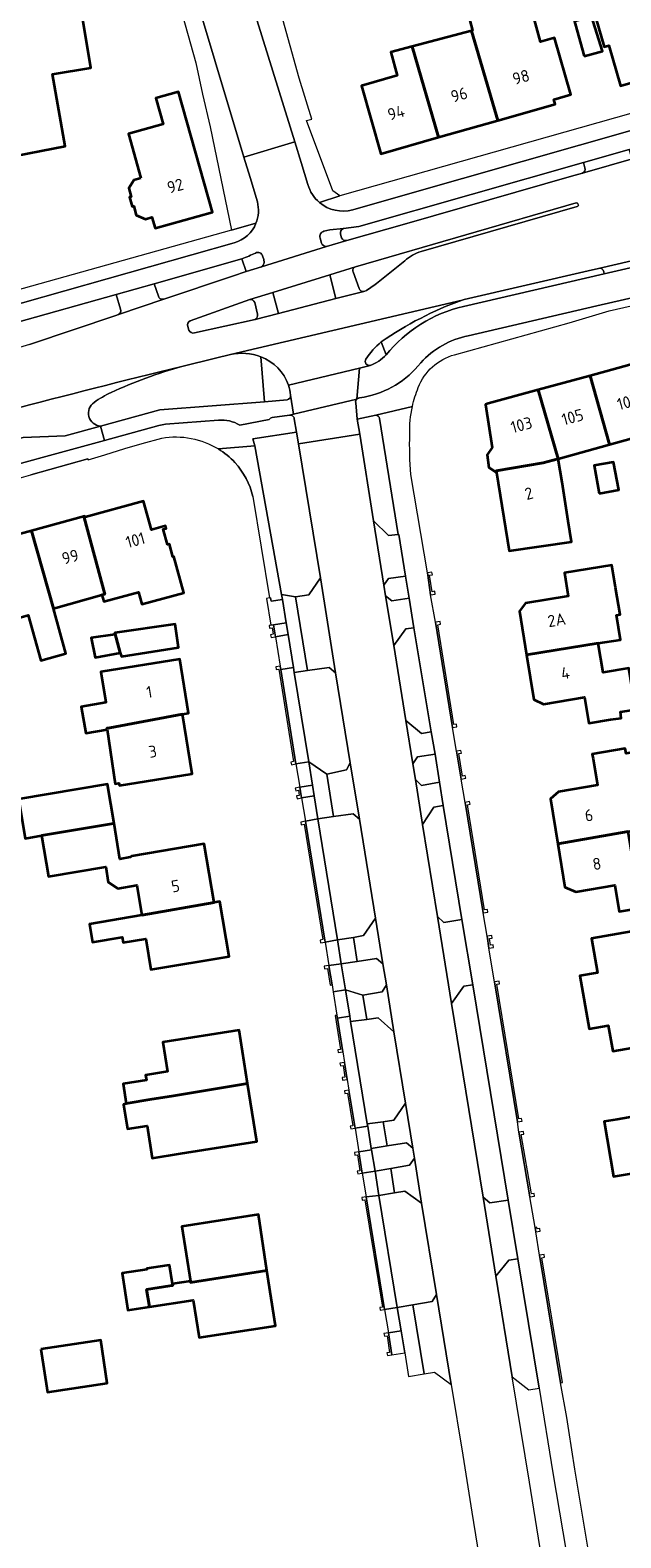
# Model space of a CAD drawing. Extents: x 150256 to 156914, y 461459 to 469481.
# Tile 375 of 656: x 156113 to 156180, y 463137 to 463308. Entities that reach past the tile are written whole.
import ezdxf
from ezdxf.enums import TextEntityAlignment as Align

# ---------------------------------------------------------------- set-up
doc = ezdxf.new("R2010")
doc.units = 0
doc.header["$LTSCALE"] = 0.75
for name, color, linetype, lineweight in [('B-RO-IE-TERREINAFSCHEIDING_KUNSTMATIG_MUUR-G', 251, 'IE-TERREINAFSCHEIDING-KUNSTMATIG-DICHT', 18), ('B-RO-IE-TERREINAFSCHEIDING_KUNSTMATIG_MUUR-GV', 251, 'CONTINUOUS', 18), ('B-RO-OG-BEBOUWING-GV', 6, 'CONTINUOUS', 35), ('B-RO-OG-BEBOUWING-T18', 1, 'CONTINUOUS', 18), ('B-RO-OG-TERREIN_CULTUURSCHEIDING-GV', 251, 'CONTINUOUS', 18), ('B-RO-VH-VERHARDING_ASFALT-GV', 251, 'CONTINUOUS', 18), ('B-RO-VH-VERHARDING_BETONSTRAATSTEEN-GV', 251, 'CONTINUOUS', 18), ('B-RO-VH-VERHARDING_STRAATBAKSTEEN-GV', 251, 'CONTINUOUS', 18), ('B-RO-VH-VERHARDING_TEGEL-GV', 251, 'CONTINUOUS', 18)]:
    doc.layers.add(name, color=color, linetype=linetype, lineweight=lineweight)
doc.styles.add('NLCS-ISO-M200-T18', font='NLCS-ISO.ttf', dxfattribs={"height": 360})
doc.linetypes.add('IE-TERREINAFSCHEIDING-KUNSTMATIG-DICHT', pattern='A,8,-1,[82,NLCS.SHX,S=0.75,R=90,X=0,Y=0],-1', length=10)

msp = doc.modelspace()

# ---------------------------------------------------------------- linework, layer by layer
at = {"layer": 'B-RO-IE-TERREINAFSCHEIDING_KUNSTMATIG_MUUR-G'}
for points in [[(156125.371, 463261.015), (156127.621, 463261.632)], [(156121.137, 463259.733), (156123.428, 463260.469)], [(156119.243, 463259.182), (156119.207, 463259.294), (156112.759, 463257.463)], [(156137.94, 463254.997), (156139.803, 463243.513)], [(156139.803, 463243.513), (156139.494, 463243.457)]]:
    msp.add_lwpolyline(points, dxfattribs=at)
for points in [[(156127.621, 463261.632, -0.1839812), (156134.018, 463260.407)], [(156135.894, 463258.871, 0.06686), (156134.018, 463260.407)], [(156137.94, 463254.997, 0.1233388), (156135.894, 463258.871)]]:
    msp.add_lwpolyline(points, format="xyb", dxfattribs=at)
at = {"layer": 'B-RO-IE-TERREINAFSCHEIDING_KUNSTMATIG_MUUR-GV'}
for points in [[(156158.099, 463243.879), (156158.614, 463243.955), (156158.568, 463244.262), (156158.262, 463244.216), (156157.984, 463246.083), (156158.291, 463246.129), (156158.246, 463246.436), (156157.731, 463246.359)], [(156160.573, 463228.81), (156161.087, 463228.893), (156161.037, 463229.199), (156160.731, 463229.15), (156158.907, 463240.48), (156159.213, 463240.53), (156159.164, 463240.836), (156158.65, 463240.753)], [(156140.12, 463240.129), (156140.244, 463239.389), (156139.939, 463239.338), (156139.99, 463239.032), (156140.503, 463239.118), (156140.275, 463240.469), (156139.962, 463240.416), (156139.763, 463240.383), (156139.814, 463240.077)], [(156142.815, 463224.685), (156141.1, 463235.381), (156141.037, 463235.776), (156140.523, 463235.694), (156140.572, 463235.388), (156140.878, 463235.437), (156142.559, 463224.958), (156142.253, 463224.909), (156142.302, 463224.603)], [(156161.57, 463222.976), (156162.082, 463223.065), (156162.028, 463223.37), (156161.723, 463223.317), (156161.278, 463225.863), (156161.583, 463225.916), (156161.53, 463226.222), (156161.018, 463226.132)], [(156143.455, 463220.835), (156143.254, 463222.041), (156142.741, 463221.956), (156142.792, 463221.65), (156143.098, 463221.701), (156143.197, 463221.106), (156142.891, 463221.055), (156142.942, 463220.749)], [(156164.067, 463207.791), (156164.58, 463207.876), (156164.53, 463208.182), (156164.224, 463208.131), (156162.26, 463220.059), (156162.566, 463220.109), (156162.515, 463220.415), (156162.002, 463220.33)], [(156143.736, 463217.844), (156145.866, 463204.77), (156145.56, 463204.721), (156145.61, 463204.415), (156146.123, 463204.498), (156143.894, 463218.184), (156143.38, 463218.1), (156143.43, 463217.794)], [(156164.769, 463204.883), (156165.076, 463204.928), (156165.03, 463205.235), (156164.516, 463205.159), (156164.715, 463203.813), (156165.229, 463203.889), (156165.184, 463204.196), (156164.877, 463204.151)], [(156146.381, 463201.502), (156146.708, 463199.615), (156146.915, 463199.651), (156146.535, 463201.844), (156146.023, 463201.755), (156146.076, 463201.449)], [(156165.341, 463199.975), (156167.954, 463184.104), (156168.467, 463184.189), (156168.417, 463184.495), (156168.111, 463184.444), (156165.598, 463199.704), (156165.904, 463199.754), (156165.854, 463200.06)], [(156148.131, 463192.049), (156147.516, 463195.854), (156147.46, 463196.199), (156147.253, 463196.166), (156147.874, 463192.321), (156147.568, 463192.272), (156147.617, 463191.966)], [(156148.625, 463188.899), (156148.325, 463190.844), (156147.811, 463190.765), (156147.858, 463190.459), (156148.165, 463190.506), (156148.37, 463189.174), (156148.064, 463189.127), (156148.111, 463188.82)], [(156148.669, 463187.356), (156149.285, 463183.655), (156148.979, 463183.604), (156149.03, 463183.298), (156149.543, 463183.383), (156148.826, 463187.696), (156148.313, 463187.611), (156148.363, 463187.305)], [(156168.119, 463182.937), (156169.368, 463175.607), (156169.88, 463175.695), (156169.828, 463176), (156169.523, 463175.948), (156168.378, 463182.666), (156168.683, 463182.718), (156168.631, 463183.024)], [(156150.335, 463178.272), (156149.96, 463180.696), (156149.446, 463180.616), (156149.493, 463180.31), (156149.8, 463180.357), (156150.08, 463178.546), (156149.774, 463178.499), (156149.821, 463178.193)], [(156152.881, 463162.83), (156150.789, 463175.606), (156150.276, 463175.522), (156150.326, 463175.216), (156150.632, 463175.267), (156152.624, 463163.102), (156152.318, 463163.052), (156152.368, 463162.746)], [(156169.944, 463172.118), (156170.013, 463171.631), (156170.517, 463171.704), (156170.472, 463172.01), (156170.174, 463171.967), (156170.148, 463172.147)], [(156170.454, 463168.974), (156172.839, 463154.51), (156173.047, 463154.544), (156170.711, 463168.703), (156171.017, 463168.753), (156170.967, 463169.059)], [(156153.155, 463159.837), (156153.446, 463157.954), (156153.14, 463157.907), (156153.187, 463157.6), (156153.701, 463157.68), (156153.316, 463160.176), (156152.802, 463160.096), (156152.849, 463159.79)]]:
    msp.add_lwpolyline(points, close=True, dxfattribs=at)
at = {"layer": 'B-RO-OG-BEBOUWING-GV'}
for points in [[(156183.573, 463311.152), (156179.473, 463309.982), (156178.21, 463314.697), (156178.994, 463314.913), (156176.995, 463322.021), (156174.022, 463321.13), (156177.252, 463309.348), (156176.854, 463309.234), (156177.778, 463305.999), (156178.321, 463306.154), (156179.624, 463301.591), (156182.393, 463302.382), (156182.615, 463301.607), (156185.986, 463302.57)], [(156117.761, 463314.539), (156113.302, 463313.891), (156112.438, 463319.378), (156104.897, 463316.892), (156105.983, 463310.893), (156107.651, 463301.676), (156108.11, 463301.757), (156109.649, 463293.378), (156116.65, 463294.728), (156115.219, 463302.918), (156119.57, 463303.633), (156117.789, 463314.371)], [(156165.712, 463297.664), (156172.211, 463299.519), (156172.06, 463300.048), (156173.985, 463300.597), (156172.146, 463307.04), (156170.545, 463306.583), (156169.529, 463310.323), (156166.15, 463309.35), (156164.908, 463313.594), (156161.556, 463312.675), (156162.852, 463307.864), (156162.729, 463307.831)], [(156175.527, 463304.925), (156177.581, 463305.52), (156176.338, 463309.493), (156174.409, 463308.889), (156174.5, 463308.601)], [(156162.729, 463307.831), (156156, 463306.027), (156159, 463295.748), (156165.712, 463297.664)], [(156159, 463295.748), (156156, 463306.027), (156153.582, 463305.379), (156154.291, 463302.74), (156150.258, 463301.589), (156152.458, 463293.881)], [(156125.236, 463291.117), (156124.429, 463290.89), (156123.87, 463289.963), (156124.139, 463289.009), (156123.93, 463288.95), (156124.227, 463287.896), (156124.415, 463287.949), (156124.707, 463286.91), (156125.741, 463286.465), (156126.487, 463286.675), (156126.835, 463285.439), (156133.345, 463287.272), (156129.505, 463300.911), (156126.934, 463300.187), (156127.763, 463297.244), (156123.824, 463296.135)], [(156176.178, 463268.712), (156178.374, 463260.905), (156184.647, 463262.638), (156182.47, 463270.436)], [(156178.374, 463260.905), (156176.178, 463268.712), (156170.308, 463267.104), (156172.557, 463259.297)], [(156172.557, 463259.297), (156170.308, 463267.104), (156164.635, 463265.55), (156164.302, 463265.459), (156165.095, 463260.585), (156164.516, 463259.736), (156164.705, 463258.299), (156165.561, 463257.72), (156165.525, 463257.943), (156170.844, 463258.824)], [(156172.557, 463259.297), (156170.844, 463258.824), (156165.525, 463257.943), (156165.561, 463257.72), (156167.007, 463248.836), (156174.071, 463249.869), (156173.694, 463252.236), (156173.015, 463256.65)], [(156177.224, 463255.351), (156179.441, 463255.756), (156178.847, 463258.918), (156176.63, 463258.513)], [(156120.817, 463243.847), (156121.02, 463243.101), (156124.96, 463244.174), (156125.337, 463242.801), (156130.1, 463244.108), (156128.978, 463248.197), (156128.863, 463248.166), (156128.464, 463249.623), (156128.243, 463249.563), (156127.765, 463251.309), (156128.103, 463251.402), (156128.024, 463251.692), (156126.424, 463251.253), (156125.541, 463254.474), (156118.896, 463252.652), (156118.805, 463252.627), (156121.123, 463243.931)], [(156112.836, 463251.126), (156115.316, 463242.331), (156120.817, 463243.847), (156121.123, 463243.931), (156118.805, 463252.627), (156118.896, 463252.652), (156118.864, 463252.768)], [(156112.836, 463251.126), (156106.829, 463249.489), (156109.236, 463240.656), (156112.46, 463241.544), (156113.872, 463236.422), (156116.728, 463237.209), (156115.316, 463242.331)], [(156168.984, 463237.066), (156177.113, 463238.382), (156179.617, 463238.774), (156179.18, 463241.573), (156179.581, 463241.636), (156179.068, 463244.695), (156178.641, 463247.244), (156173.265, 463246.343), (156173.706, 463243.715), (156168.865, 463242.903), (156168.173, 463242.015)], [(156122.894, 463237.287), (156122.285, 463239.571), (156122.266, 463239.568), (156122.283, 463239.377), (156119.608, 463238.999), (156120.039, 463236.742)], [(156122.285, 463239.571), (156122.894, 463237.287), (156123.014, 463236.878), (156129.492, 463237.903), (156129.137, 463240.556)], [(156177.113, 463238.382), (156168.984, 463237.066), (156169.816, 463231.995), (156170.914, 463231.479), (156175.555, 463232.257), (156176.05, 463229.304), (156178.515, 463229.717), (156179.723, 463229.887), (156179.637, 463230.611), (156181.367, 463230.875), (156180.975, 463233.219), (156180.585, 463235.546), (156177.671, 463235.057)], [(156121.392, 463228.611), (156121.374, 463228.748), (156121.724, 463228.785), (156129.933, 463230.329), (156130.631, 463230.443), (156129.632, 463236.576), (156120.692, 463235.12), (156121.248, 463231.704), (156121.255, 463231.662), (156118.474, 463231.179), (156118.987, 463228.179)], [(156121.392, 463228.611), (156122.318, 463222.434), (156122.746, 463222.506), (156122.79, 463222.239), (156131.032, 463223.581), (156129.933, 463230.329), (156121.724, 463228.785), (156121.374, 463228.748)], [(156172.53, 463215.62), (156180.486, 463217.028), (156183.517, 463217.538), (156182.973, 463220.764), (156182.557, 463223.232), (156182.059, 463226.186), (156180.266, 463225.884), (156180.175, 463226.424), (156176.436, 463225.795), (156176.527, 463225.255), (156177.03, 463222.266), (156172.588, 463221.518), (156171.688, 463220.751)], [(156122.181, 463217.933), (156121.445, 463222.395), (156111.365, 463220.676), (156111.378, 463220.596), (156112.109, 463216.244), (156113.974, 463216.557), (156121.888, 463217.885)], [(156133.528, 463208.97), (156132.41, 463215.615), (156124.211, 463214.236), (156124.086, 463214.138), (156124.018, 463214.127), (156122.849, 463213.881), (156122.181, 463217.933), (156121.888, 463217.885), (156113.974, 463216.557), (156114.754, 463211.915), (156121.243, 463213.005), (156121.531, 463211.293), (156122.603, 463210.58), (156124.765, 463210.943), (156125.34, 463207.523)], [(156172.53, 463215.62), (156173.332, 463210.73), (156174.579, 463210.183), (156178.981, 463210.925), (156179.482, 463207.953), (156181.933, 463208.366), (156181.893, 463208.602), (156184.929, 463209.141), (156184.433, 463211.86), (156184.027, 463214.272), (156181.035, 463213.769), (156180.486, 463217.028)], [(156125.34, 463207.523), (156119.394, 463206.526), (156119.737, 463204.481), (156123.109, 463205.046), (156123.211, 463204.437), (156125.786, 463204.87), (156126.373, 463201.378), (156135.239, 463202.869), (156134.194, 463209.082), (156133.528, 463208.97)], [(156183.963, 463196.046), (156183.307, 463199.771), (156186.249, 463200.29), (156188.034, 463200.604), (156186.949, 463206.766), (156176.332, 463204.896), (156177.015, 463201.016), (156175.016, 463200.664), (156176.074, 463194.656), (156178.251, 463195.039), (156178.767, 463192.104), (156184.184, 463193.059), (156183.667, 463195.994)], [(156123.57, 463186.184), (156126.487, 463186.69), (156128.69, 463187.036), (156137.332, 463188.456), (156136.385, 463194.49), (156127.733, 463193.131), (156128.256, 463189.797), (156125.761, 463189.407), (156125.851, 463188.831), (156123.219, 463188.418)], [(156186.669, 463180.084), (156187.223, 463180.177), (156187.929, 463179.031), (156188.874, 463178.25), (156191.617, 463178.709), (156192.099, 463179.627), (156192.389, 463180.847), (156191.798, 463181.98), (156190.857, 463182.737), (156188.452, 463182.334), (156188.279, 463183.255), (156187.919, 463185.41), (156187.813, 463186.044), (156191.275, 463186.622), (156190.774, 463189.626), (156186.875, 463188.976), (156186.966, 463188.43), (156181.148, 463187.459), (156181.596, 463184.773), (156179.268, 463184.384), (156177.789, 463184.137), (156178.832, 463177.896), (156186.812, 463179.23)], [(156123.57, 463186.184), (156123.577, 463186.14), (156123.249, 463186.079), (156123.708, 463183.295), (156125.931, 463183.643), (156126.502, 463179.997), (156129.716, 463180.501), (156138.368, 463181.859), (156137.332, 463188.456), (156128.69, 463187.036), (156126.487, 463186.69)], [(156139.533, 463167.24), (156138.556, 463173.587), (156129.889, 463172.253), (156130.844, 463166.05), (156130.871, 463165.874)], [(156128.818, 463165.721), (156128.491, 463167.848), (156128.186, 463167.803), (156125.892, 463167.461), (156125.91, 463167.346), (156123.114, 463166.929), (156123.739, 463162.743), (156126.189, 463163.117), (156125.885, 463165.088), (156128.529, 463165.505), (156128.854, 463165.548)], [(156130.844, 463166.05), (156128.818, 463165.721), (156128.854, 463165.548), (156128.529, 463165.505), (156125.885, 463165.088), (156126.189, 463163.117), (156131.178, 463163.878), (156131.829, 463159.652), (156140.496, 463160.986), (156139.533, 463167.24), (156130.871, 463165.874)], [(156113.895, 463158.317), (156114.622, 463153.445), (156121.423, 463154.46), (156120.696, 463159.332)]]:
    msp.add_lwpolyline(points, close=True, dxfattribs=at)
at = {"layer": 'B-RO-OG-TERREIN_CULTUURSCHEIDING-GV'}
for points in [[(156127.827, 463277.403), (156135.638, 463279.992), (156137.168, 463280.513), (156136.683, 463281.96), (156126.752, 463279.135), (156127.227, 463277.716)], [(156122.926, 463276.25), (156122.44, 463277.931), (156111.127, 463274.731)], [(156112.579, 463272.242), (156112.695, 463272.277), (156122.401, 463275.543), (156122.678, 463275.639)], [(156135.39, 463271.105), (156133.69, 463270.694), (156129.865, 463269.767)], [(156139.26, 463265.75), (156138.828, 463270.848)], [(156120.655, 463262.997), (156127.378, 463264.832), (156139.26, 463265.75)], [(156151.865, 463264.226), (156149.78, 463263.78), (156150.051, 463262.081), (156151.612, 463252.266), (156153.32, 463250.578), (156154.398, 463250.69), (156152.313, 463263.875)]]:
    msp.add_lwpolyline(points, dxfattribs=at)
for points in [[(156127.227, 463277.716, 0.4282866), (156127.827, 463277.403)], [(156122.678, 463275.639, 0.3897523), (156122.926, 463276.25)], [(156129.865, 463269.767, 0.0376226), (156121.864, 463266.818)], [(156138.828, 463270.848, 0.1521429), (156135.39, 463271.105)], [(156121.864, 463266.818, 0.0411213), (156119.937, 463265.685)], [(156119.937, 463265.685, 0.7128172), (156120.655, 463262.997)], [(156152.313, 463263.875, 0.4042235), (156151.865, 463264.226)]]:
    msp.add_lwpolyline(points, format="xyb", dxfattribs=at)
for points in [[(156142.899, 463262.304), (156137.911, 463261.56), (156138.152, 463260.764), (156141.196, 463243.894), (156142.761, 463243.628), (156144.28, 463243.85), (156145.598, 463245.776), (156143.126, 463260.99)], [(156152.788, 463244.96), (156152.987, 463243.748), (156153.699, 463243.182), (156155.661, 463243.492), (156155.258, 463245.99), (156153.307, 463245.709)], [(156155.289, 463229.633), (156157.079, 463228.154), (156158.163, 463228.337), (156156.205, 463240.126), (156155.27, 463240.02), (156153.907, 463238.125)], [(156147.315, 463235.015), (156146.595, 463235.622), (156144.117, 463235.275), (156142.633, 463235.067), (156144.268, 463224.921), (156146.304, 463223.528), (156148.547, 463224.023), (156148.988, 463224.828)], [(156156.084, 463224.698), (156156.373, 463222.938), (156157.072, 463222.26), (156159.099, 463222.622), (156158.594, 463225.793), (156156.621, 463225.505)], [(156149.338, 463205.027), (156150.484, 463205.253), (156151.85, 463207.183), (156150.021, 463218.424), (156149.308, 463219.037), (156147.084, 463218.712), (156145.31, 463218.452), (156147.527, 463204.726)], [(156159.523, 463219.96), (156158.473, 463219.803), (156157.177, 463217.817), (156158.871, 463207.394), (156159.581, 463206.728), (156161.652, 463207.041)], [(156149.776, 463202.305), (156147.961, 463202.039), (156148.438, 463199.087), (156150.394, 463198.471), (156152.603, 463198.844), (156153.084, 463199.629), (156152.692, 463202.011), (156151.968, 463202.626)], [(156164.043, 463175.56), (156164.807, 463174.914), (156166.89, 463175.221), (156162.872, 463199.641), (156161.858, 463199.502), (156160.479, 463197.541)], [(156149.019, 463195.488), (156150.913, 463183.871), (156152.718, 463184.116), (156153.939, 463184.281), (156155.253, 463186.217), (156153.931, 463194.317), (156152.13, 463195.895), (156150.856, 463195.728)], [(156153.577, 463178.809), (156155.718, 463179.185), (156156.268, 463179.994), (156156.073, 463181.128), (156155.347, 463181.713), (156153.153, 463181.368), (156151.367, 463181.087), (156151.393, 463180.928), (156151.79, 463178.495)], [(156157.076, 463174.899), (156155.172, 463176.258), (156154.012, 463176.061), (156152.236, 463175.76), (156154.314, 463163.042), (156156.079, 463163.355), (156158.274, 463163.745), (156158.766, 463164.541)], [(156167.346, 463155.205), (156169.232, 463153.73), (156170.408, 463153.924), (156167.974, 463168.577), (156166.976, 463168.429), (156165.48, 463166.607)]]:
    msp.add_lwpolyline(points, close=True, dxfattribs=at)
at = {"layer": 'B-RO-VH-VERHARDING_ASFALT-GV'}
for points in [[(156136.329, 463316.984), (156130.409, 463315.208), (156136.922, 463293.499), (156142.707, 463295.236)], [(156142.707, 463295.236), (156138.431, 463308.953), (156136.459, 463315.896)], [(156129.865, 463269.767), (156133.69, 463270.694), (156135.39, 463271.105), (156161.664, 463277.282), (156161.892, 463277.335), (156175.959, 463280.595), (156177.128, 463280.883), (156188.351, 463283.46), (156192.976, 463284.533), (156197.992, 463285.679), (156199.303, 463285.98), (156214.862, 463289.32), (156237.653, 463294.309), (156244.445, 463295.791), (156242.396, 463304.47), (156218.55, 463299.471)], [(156181.391, 463293.419), (156175.326, 463291.685), (156174.093, 463291.331), (156155.389, 463285.98), (156148.575, 463284.026), (156146.269, 463283.375), (156138.898, 463281.045), (156137.168, 463280.513), (156135.638, 463279.992), (156127.827, 463277.403), (156122.678, 463275.639), (156122.401, 463275.543), (156112.695, 463272.277), (156112.579, 463272.242), (156108.264, 463270.978), (156087.822, 463265.283), (156083.938, 463264.204), (156063.191, 463258.218), (156055.46, 463255.951), (156043.616, 463252.451), (156035.934, 463250.216), (156018.564, 463245.139), (156018.522, 463245.325), (156017.194, 463244.926)], [(156175.606, 463292.283), (156175.438, 463292.886), (156149.959, 463285.618), (156148.198, 463285.388)], [(156148.575, 463284.026), (156155.389, 463285.98), (156174.093, 463291.331), (156175.326, 463291.685)], [(156130.815, 463274.923), (156137.579, 463277.359), (156140.184, 463278.154), (156146.661, 463280.165), (156149.576, 463281.074), (156174.619, 463288.296)], [(156174.619, 463288.296), (156149.576, 463281.074)], [(156157.01, 463282.796), (156174.728, 463287.883)], [(156174.728, 463287.883), (156157.01, 463282.796)], [(156147.876, 463284.767), (156148.004, 463284.363)], [(156149.306, 463280.478), (156149.979, 463278.597)], [(156151.952, 463279.158), (156155.181, 463281.724)], [(156155.181, 463281.724), (156151.952, 463279.158)], [(156177.128, 463280.883), (156175.959, 463280.595), (156161.892, 463277.335), (156161.664, 463277.282)], [(156161.824, 463276.562), (156177.764, 463280.26), (156177.744, 463280.492)], [(156137.579, 463277.359), (156130.815, 463274.923)], [(156150.637, 463278.289), (156150.512, 463278.257), (156147.356, 463277.447), (156140.837, 463275.774), (156138.208, 463275.097), (156131.324, 463273.555)], [(156138.454, 463275.686), (156138.149, 463277.017)], [(156150.512, 463278.257), (156150.637, 463278.289)], [(156131.324, 463273.555), (156138.208, 463275.097)], [(156130.561, 463274.299), (156130.688, 463273.889)], [(156130.688, 463273.889), (156130.561, 463274.299)], [(156152.504, 463272.552), (156153.047, 463271.065)], [(156171.655, 463128.662), (156169.295, 463143.245), (156167.346, 463155.205), (156165.48, 463166.607), (156164.043, 463175.56), (156160.479, 463197.541), (156158.871, 463207.394), (156157.177, 463217.817), (156156.373, 463222.938), (156156.084, 463224.698), (156155.289, 463229.633), (156153.907, 463238.125), (156152.987, 463243.748), (156152.788, 463244.96), (156151.612, 463252.266), (156150.051, 463262.081), (156143.126, 463260.99), (156145.598, 463245.776), (156147.315, 463235.015), (156148.988, 463224.828), (156150.021, 463218.424), (156151.85, 463207.183), (156152.692, 463202.011), (156153.084, 463199.629), (156153.931, 463194.317), (156155.253, 463186.217), (156156.073, 463181.128), (156156.268, 463179.994), (156157.076, 463174.899), (156158.766, 463164.541), (156160.418, 463154.319), (156161.742, 463146.303), (156162.76, 463139.852), (156164.413, 463129.796)]]:
    msp.add_lwpolyline(points, dxfattribs=at)
for points in [[(156175.326, 463291.685, 0.405125), (156175.606, 463292.283)], [(156174.728, 463287.883, 0.8307926), (156174.619, 463288.296)], [(156174.619, 463288.296, -0.8307926), (156174.728, 463287.883)], [(156148.198, 463285.388, 0.3932316), (156147.876, 463284.767)], [(156148.004, 463284.363, 0.3631586), (156148.575, 463284.026)], [(156155.181, 463281.724, -0.126612), (156157.01, 463282.796)], [(156157.01, 463282.796, 0.126612), (156155.181, 463281.724)], [(156149.576, 463281.074, 0.432332), (156149.306, 463280.478)], [(156177.744, 463280.492, 0.4102816), (156177.128, 463280.883)], [(156149.979, 463278.597, 0.3580052), (156150.512, 463278.257)], [(156150.637, 463278.289, 0.0367793), (156151.952, 463279.158)], [(156151.952, 463279.158, -0.0367793), (156150.637, 463278.289)], [(156138.149, 463277.017, 0.3400414), (156137.579, 463277.359)], [(156161.664, 463277.282, 0.0650762), (156152.504, 463272.552)], [(156130.815, 463274.923, 0.3820388), (156130.561, 463274.299)], [(156130.561, 463274.299, -0.3820388), (156130.815, 463274.923)], [(156138.208, 463275.097, 0.3363465), (156138.454, 463275.686)], [(156153.047, 463271.065, -0.167419), (156161.824, 463276.562)], [(156130.688, 463273.889, 0.3997661), (156131.324, 463273.555)], [(156131.324, 463273.555, -0.3997661), (156130.688, 463273.889)], [(156110.127, 463264.761, -0.0035494), (156129.865, 463269.767)]]:
    msp.add_lwpolyline(points, format="xyb", dxfattribs=at)
at = {"layer": 'B-RO-VH-VERHARDING_BETONSTRAATSTEEN-GV'}
for points in [[(156180.792, 463293.754), (156180.605, 463294.36), (156175.438, 463292.886)], [(156175.326, 463291.685), (156181.391, 463293.419)], [(156175.438, 463292.886), (156175.606, 463292.283)], [(156188.351, 463283.46), (156177.128, 463280.883)], [(156177.744, 463280.492), (156177.764, 463280.26), (156188.108, 463282.626), (156188.014, 463282.869)], [(156127.227, 463277.716), (156126.752, 463279.135), (156122.44, 463277.931)], [(156122.44, 463277.931), (156122.926, 463276.25)], [(156122.678, 463275.639), (156127.827, 463277.403)], [(156021.029, 463235.86), (156038.139, 463240.808), (156079.703, 463252.895), (156111.896, 463261.693), (156116.623, 463261.888), (156120.655, 463262.997)]]:
    msp.add_lwpolyline(points, dxfattribs=at)
for points in [[(156175.606, 463292.283, -0.405125), (156175.326, 463291.685)], [(156177.128, 463280.883, -0.4102816), (156177.744, 463280.492)], [(156127.827, 463277.403, -0.4282866), (156127.227, 463277.716)], [(156122.926, 463276.25, -0.3897523), (156122.678, 463275.639)], [(156129.865, 463269.767, 0.0035494), (156110.127, 463264.761)], [(156121.864, 463266.818, -0.0376226), (156129.865, 463269.767)], [(156119.937, 463265.685, -0.0411213), (156121.864, 463266.818)], [(156120.655, 463262.997, -0.7128172), (156119.937, 463265.685)]]:
    msp.add_lwpolyline(points, format="xyb", dxfattribs=at)
at = {"layer": 'B-RO-VH-VERHARDING_STRAATBAKSTEEN-GV'}
for points in [[(156151.612, 463252.266), (156152.788, 463244.96), (156153.307, 463245.709), (156155.258, 463245.99), (156154.496, 463250.706), (156154.398, 463250.69), (156153.32, 463250.578)], [(156142.761, 463243.628), (156144.117, 463235.275), (156146.595, 463235.622), (156147.315, 463235.015), (156145.598, 463245.776), (156144.28, 463243.85)], [(156139.803, 463243.513), (156139.494, 463243.457), (156139.962, 463240.416), (156140.275, 463240.469), (156141.716, 463240.703), (156141.288, 463243.33), (156140.004, 463243.133), (156139.935, 463243.521)], [(156152.987, 463243.748), (156153.907, 463238.125), (156155.27, 463240.02), (156156.205, 463240.126), (156155.661, 463243.492), (156153.699, 463243.182)], [(156140.503, 463239.118), (156141.037, 463235.776), (156141.1, 463235.381), (156142.544, 463235.615), (156141.936, 463239.351)], [(156158.163, 463228.337), (156157.079, 463228.154), (156155.289, 463229.633), (156156.084, 463224.698), (156156.621, 463225.505), (156158.594, 463225.793)], [(156142.815, 463224.685), (156143.254, 463222.041), (156144.694, 463222.275), (156144.268, 463224.921)], [(156147.084, 463218.712), (156149.308, 463219.037), (156150.021, 463218.424), (156148.988, 463224.828), (156148.547, 463224.023), (156146.304, 463223.528)], [(156159.523, 463219.96), (156159.099, 463222.622), (156157.072, 463222.26), (156156.373, 463222.938), (156157.177, 463217.817), (156158.473, 463219.803)], [(156143.455, 463220.835), (156143.894, 463218.184), (156145.31, 463218.452), (156144.889, 463221.068)], [(156151.85, 463207.183), (156150.484, 463205.253), (156149.338, 463205.027), (156149.776, 463202.305), (156151.968, 463202.626), (156152.692, 463202.011)], [(156162.872, 463199.641), (156161.652, 463207.041), (156159.581, 463206.728), (156158.871, 463207.394), (156160.479, 463197.541), (156161.858, 463199.502)], [(156146.123, 463204.498), (156146.535, 463201.844), (156147.961, 463202.039), (156147.527, 463204.726)], [(156147.46, 463196.199), (156147.516, 463195.854), (156148.923, 463196.082), (156148.438, 463199.087), (156147.04, 463198.861)], [(156153.931, 463194.317), (156153.084, 463199.629), (156152.603, 463198.844), (156150.394, 463198.471), (156150.856, 463195.728), (156152.13, 463195.895)], [(156156.073, 463181.128), (156155.253, 463186.217), (156153.939, 463184.281), (156152.718, 463184.116), (156153.153, 463181.368), (156155.347, 463181.713)], [(156149.543, 463183.383), (156149.96, 463180.696), (156151.393, 463180.928), (156151.367, 463181.087), (156150.955, 463183.613)], [(156156.268, 463179.994), (156155.718, 463179.185), (156153.577, 463178.809), (156154.012, 463176.061), (156155.172, 463176.258), (156157.076, 463174.899)], [(156150.335, 463178.272), (156150.789, 463175.606), (156152.236, 463175.76), (156151.79, 463178.495)], [(156167.974, 463168.577), (156166.89, 463175.221), (156164.807, 463174.914), (156164.043, 463175.56), (156165.48, 463166.607), (156166.976, 463168.429)], [(156157.353, 463155.521), (156158.533, 463155.708), (156160.418, 463154.319), (156158.766, 463164.541), (156158.274, 463163.745), (156156.079, 463163.355)], [(156152.881, 463162.83), (156153.316, 463160.176), (156154.745, 463160.408), (156154.314, 463163.042)]]:
    msp.add_lwpolyline(points, close=True, dxfattribs=at)
at = {"layer": 'B-RO-VH-VERHARDING_TEGEL-GV'}
for points in [[(156129.608, 463317.876), (156127.754, 463317.417), (156131.458, 463304.181), (156132.21, 463300.629), (156133.078, 463296.927), (156135.494, 463285.211), (156138.286, 463285.993)], [(156138.441, 463288.429), (156137.63, 463291.198), (156136.922, 463293.499), (156130.409, 463315.208), (156129.608, 463317.876)], [(156145.49, 463288.35), (156147.784, 463289.101), (156147.011, 463289.661), (156144.023, 463297.632), (156144.611, 463297.812), (156143.196, 463302.435), (156139.089, 463317.142), (156139.012, 463317.789)], [(156136.459, 463315.896), (156138.431, 463308.953), (156142.707, 463295.236), (156143.426, 463292.892), (156144.178, 463290.398)], [(156234.289, 463311.796), (156155.226, 463289.222), (156149.256, 463287.515)], [(156149.256, 463287.515), (156155.226, 463289.222), (156234.289, 463311.796)], [(156145.995, 463285.085), (156146.675, 463285.24), (156148.198, 463285.388), (156149.959, 463285.618), (156175.438, 463292.886), (156180.605, 463294.36), (156193.524, 463298.067), (156199.854, 463299.855), (156212.62, 463303.495), (156218.024, 463305.05), (156235.404, 463310.065)], [(156212.358, 463307.359), (156147.784, 463289.101), (156145.49, 463288.35)], [(156144.178, 463290.398), (156143.426, 463292.892), (156142.707, 463295.236), (156136.922, 463293.499), (156137.63, 463291.198), (156138.441, 463288.429)], [(156212.042, 463288.034), (156197.841, 463284.84), (156193.608, 463283.873), (156188.108, 463282.626), (156177.764, 463280.26), (156161.824, 463276.562)], [(156138.286, 463285.993), (156135.494, 463285.211), (156107.112, 463277.266), (156037.508, 463257.836), (156034.249, 463256.926), (156012.196, 463250.769), (156007.222, 463250.002), (156005.672, 463249.909), (156005.594, 463249.905), (155961.866, 463237.883), (155952.365, 463235.436)], [(156148.198, 463285.388), (156146.675, 463285.24), (156145.995, 463285.085)], [(156013.232, 463249.327), (156106.964, 463275.621), (156135.827, 463283.766)], [(156135.827, 463283.766), (156106.964, 463275.621), (156013.232, 463249.327)], [(156145.715, 463283.754), (156145.56, 463284.318)], [(156145.56, 463284.318), (156145.715, 463283.754)], [(156146.269, 463283.375), (156148.575, 463284.026)], [(156148.004, 463284.363), (156147.876, 463284.767)], [(156211.517, 463284.481), (156199.255, 463281.721), (156176.962, 463276.634), (156162.368, 463273.244)], [(156162.368, 463273.244), (156176.962, 463276.634), (156199.255, 463281.721), (156211.517, 463284.481)], [(156020.374, 463249.225), (156034.867, 463253.244), (156043.012, 463255.486), (156054.442, 463258.655), (156062.648, 463260.979), (156082.935, 463266.721), (156087.304, 463267.96), (156107.277, 463273.637), (156111.127, 463274.731), (156122.44, 463277.931), (156126.752, 463279.135), (156136.683, 463281.96)], [(156136.683, 463281.96), (156137.168, 463280.513), (156138.898, 463281.045)], [(156138.898, 463281.045), (156146.269, 463283.375)], [(156139.037, 463282.297), (156139.192, 463281.897), (156139.214, 463281.544)], [(156139.214, 463281.544), (156139.192, 463281.897), (156139.037, 463282.297)], [(156160.813, 463271.091), (156173.798, 463274.718), (156178.357, 463276.075), (156181.687, 463276.816), (156181.884, 463276.105), (156209.485, 463281.934), (156209.802, 463280.707), (156210.007, 463280.764), (156213.548, 463281.744), (156216.168, 463282.263)], [(156149.576, 463281.074), (156146.661, 463280.165)], [(156146.661, 463280.165), (156147.356, 463277.447), (156150.512, 463278.257)], [(156149.979, 463278.597), (156149.306, 463280.478)], [(156161.664, 463277.282), (156135.39, 463271.105)], [(156138.208, 463275.097), (156140.837, 463275.774), (156140.184, 463278.154), (156137.579, 463277.359)], [(156138.149, 463277.017), (156138.454, 463275.686)], [(156153.047, 463271.065), (156152.504, 463272.552)], [(156138.828, 463270.848), (156139.26, 463265.75), (156141.826, 463265.978)], [(156141.97, 463267.641), (156150.046, 463269.584), (156151.23, 463269.869)], [(156151.23, 463269.869), (156150.046, 463269.584), (156149.722, 463266.043)], [(156142.551, 463264.354), (156149.722, 463266.043), (156150.046, 463269.584), (156141.97, 463267.641)], [(156140.115, 463263.963), (156142.071, 463264.241), (156142.551, 463264.354), (156142.205, 463266.513)], [(156142.205, 463266.513), (156142.551, 463264.354)], [(156141.826, 463265.978), (156139.26, 463265.75), (156127.378, 463264.832), (156120.655, 463262.997), (156121.104, 463261.368), (156127.251, 463263.06)], [(156149.722, 463266.043), (156142.551, 463264.354), (156142.071, 463264.241)], [(156149.594, 463265.649), (156149.78, 463263.78), (156151.865, 463264.226), (156156.032, 463265.222)], [(156149.78, 463263.78), (156149.594, 463265.649)], [(156150.541, 463266.277), (156150.034, 463266.2)], [(156150.034, 463266.2), (156150.541, 463266.277)], [(156156.032, 463265.222), (156151.865, 463264.226)], [(156087.694, 463252.273), (156105.811, 463257.196), (156121.104, 463261.368), (156120.655, 463262.997), (156116.623, 463261.888), (156111.896, 463261.693), (156079.703, 463252.895), (156038.139, 463240.808), (156021.029, 463235.86), (156021.776, 463233.255), (156030.604, 463235.786), (156049.332, 463241.199), (156068.973, 463246.948), (156075.918, 463248.984)], [(156127.251, 463263.06), (156121.104, 463261.368), (156105.811, 463257.196), (156087.694, 463252.273)], [(156134.033, 463263.667), (156128.031, 463263.206)], [(156128.031, 463263.206), (156134.033, 463263.667)], [(156134.018, 463260.407), (156138.152, 463260.764), (156137.911, 463261.56), (156142.899, 463262.304), (156142.635, 463263.826)], [(156139.776, 463263.738), (156136.447, 463263.121)], [(156136.447, 463263.121), (156139.776, 463263.738)], [(156142.071, 463264.241), (156140.115, 463263.963)], [(156142.635, 463263.826), (156142.899, 463262.304), (156143.126, 463260.99), (156150.051, 463262.081), (156149.78, 463263.78)], [(156152.313, 463263.875), (156154.398, 463250.69), (156154.496, 463250.706), (156155.258, 463245.99), (156155.661, 463243.492), (156156.205, 463240.126), (156158.163, 463228.337), (156158.594, 463225.793), (156159.099, 463222.622), (156159.523, 463219.96), (156161.652, 463207.041), (156162.872, 463199.641), (156166.89, 463175.221), (156167.974, 463168.577), (156170.408, 463153.924), (156171.976, 463144.316), (156174.635, 463128.458), (156175.301, 463124.308), (156179.433, 463099.501), (156176.961, 463099.132)], [(156121.137, 463259.733), (156123.428, 463260.469), (156125.371, 463261.015), (156127.621, 463261.632)], [(155990.383, 463222.087), (156003.633, 463225.711), (156007.754, 463226.942), (156029.577, 463233.012), (156047.164, 463237.891), (156065.951, 463243.223), (156065.64, 463244.401), (156068.678, 463245.315), (156077.717, 463247.797), (156078.599, 463248.041), (156083.84, 463249.492), (156088.74, 463250.902), (156095.274, 463252.798), (156095.324, 463252.654), (156102.946, 463254.732), (156108.328, 463256.191), (156109.313, 463256.485), (156111.942, 463257.227), (156112.759, 463257.463), (156119.207, 463259.294), (156119.243, 463259.182), (156121.137, 463259.733)], [(156137.94, 463254.997), (156139.803, 463243.513), (156139.935, 463243.521), (156140.004, 463243.133), (156141.288, 463243.33), (156141.196, 463243.894), (156138.152, 463260.764), (156134.018, 463260.407)], [(156177.088, 463128.855), (156174.467, 463144.715), (156173.783, 463149.111), (156173.531, 463150.577), (156172.839, 463154.51), (156170.454, 463168.974), (156170.013, 463171.631), (156169.944, 463172.118), (156169.368, 463175.607), (156168.119, 463182.937), (156167.954, 463184.104), (156165.341, 463199.975), (156164.715, 463203.813), (156164.516, 463205.159), (156164.067, 463207.791), (156162.002, 463220.33), (156161.57, 463222.976), (156161.018, 463226.132), (156160.573, 463228.81), (156158.65, 463240.753), (156158.099, 463243.879), (156157.731, 463246.359), (156155.862, 463257.505)]]:
    msp.add_lwpolyline(points, dxfattribs=at)
for points in [[(156145.49, 463288.35, -0.1500996), (156144.178, 463290.398)], [(156144.178, 463290.398, 0.1500996), (156145.49, 463288.35)], [(156138.441, 463288.429, -0.1629393), (156138.286, 463285.993)], [(156138.286, 463285.993, 0.1629393), (156138.441, 463288.429)], [(156149.256, 463287.515, -0.2471882), (156145.49, 463288.35)], [(156145.49, 463288.35, 0.2471882), (156149.256, 463287.515)], [(156135.827, 463283.766, 0.2274779), (156138.286, 463285.993)], [(156138.286, 463285.993, -0.2274779), (156135.827, 463283.766)], [(156147.876, 463284.767, -0.3932316), (156148.198, 463285.388)], [(156145.56, 463284.318, -0.429173), (156145.995, 463285.085)], [(156145.995, 463285.085, 0.429173), (156145.56, 463284.318)], [(156146.269, 463283.375, -0.2756101), (156145.715, 463283.754)], [(156145.715, 463283.754, 0.2756101), (156146.269, 463283.375)], [(156148.575, 463284.026, -0.3631586), (156148.004, 463284.363)], [(156136.683, 463281.96, 0.0182567), (156138.238, 463282.622)], [(156138.238, 463282.622, -0.0182567), (156136.683, 463281.96)], [(156138.238, 463282.622, -0.4716879), (156139.037, 463282.297)], [(156139.037, 463282.297, 0.4716879), (156138.238, 463282.622)], [(156139.214, 463281.544, -0.2442548), (156138.898, 463281.045)], [(156138.898, 463281.045, 0.2442548), (156139.214, 463281.544)], [(156149.306, 463280.478, -0.432332), (156149.576, 463281.074)], [(156150.512, 463278.257, -0.3580052), (156149.979, 463278.597)], [(156137.579, 463277.359, -0.3400414), (156138.149, 463277.017)], [(156152.504, 463272.552, -0.0650762), (156161.664, 463277.282)], [(156138.454, 463275.686, -0.3363465), (156138.208, 463275.097)], [(156161.824, 463276.562, 0.167419), (156153.047, 463271.065)], [(156162.368, 463273.244, 0.1581112), (156156.968, 463270.168)], [(156156.968, 463270.168, -0.1581112), (156162.368, 463273.244)], [(156152.504, 463272.552, 0.0780587), (156150.754, 463270.586)], [(156150.754, 463270.586, -0.0780587), (156152.504, 463272.552)], [(156135.39, 463271.105, -0.1521429), (156138.828, 463270.848)], [(156138.828, 463270.848, -0.2263353), (156141.97, 463267.641)], [(156141.97, 463267.641, 0.2263353), (156138.828, 463270.848)], [(156156.968, 463270.168, -0.1812453), (156150.541, 463266.277)], [(156150.541, 463266.277, 0.1812453), (156156.968, 463270.168)], [(156150.754, 463270.586, 0.6748314), (156151.23, 463269.869)], [(156151.23, 463269.869, -0.6748314), (156150.754, 463270.586)], [(156153.047, 463271.065, -0.1099084), (156151.23, 463269.869)], [(156151.23, 463269.869, 0.1099084), (156153.047, 463271.065)], [(156156.693, 463267.368, -0.2393345), (156160.813, 463271.091)], [(156141.826, 463265.978, 0.3744758), (156142.205, 463266.513)], [(156142.205, 463266.513, -0.3744758), (156141.826, 463265.978)], [(156141.97, 463267.641, -0.0543067), (156142.205, 463266.513)], [(156142.205, 463266.513, 0.0543067), (156141.97, 463267.641)], [(156156.032, 463265.222, -0.0424006), (156156.693, 463267.368)], [(156149.722, 463266.043, 0.2229115), (156149.594, 463265.649)], [(156149.594, 463265.649, -0.2229115), (156149.722, 463266.043)], [(156150.034, 463266.2, 0.1843897), (156149.722, 463266.043)], [(156149.722, 463266.043, -0.1843897), (156150.034, 463266.2)], [(156155.73, 463262.076, -0.0591271), (156156.032, 463265.222)], [(156128.031, 463263.206, 0.0435053), (156127.251, 463263.06)], [(156127.251, 463263.06, -0.0435053), (156128.031, 463263.206)], [(156136.447, 463263.121, 0.1533005), (156134.033, 463263.667)], [(156134.033, 463263.667, -0.1533005), (156136.447, 463263.121)], [(156140.115, 463263.963, 0.2269943), (156139.776, 463263.738)], [(156139.776, 463263.738, -0.2269943), (156140.115, 463263.963)], [(156142.635, 463263.826, 0.4261788), (156142.071, 463264.241)], [(156142.071, 463264.241, -0.4261788), (156142.635, 463263.826)], [(156151.865, 463264.226, -0.4042235), (156152.313, 463263.875)], [(156127.621, 463261.632, -0.1839812), (156134.018, 463260.407)], [(156155.862, 463257.505, -0.0266993), (156155.73, 463262.076)], [(156134.018, 463260.407, -0.06686), (156135.894, 463258.871)], [(156135.894, 463258.871, -0.1233388), (156137.94, 463254.997)]]:
    msp.add_lwpolyline(points, format="xyb", dxfattribs=at)
for points in [[(156147.356, 463277.447), (156146.661, 463280.165), (156140.184, 463278.154), (156140.837, 463275.774)], [(156144.117, 463235.275), (156142.761, 463243.628), (156141.196, 463243.894), (156141.288, 463243.33), (156141.716, 463240.703), (156141.936, 463239.351), (156142.544, 463235.615), (156142.633, 463235.067)], [(156140.275, 463240.469), (156140.503, 463239.118), (156141.936, 463239.351), (156141.716, 463240.703)], [(156141.1, 463235.381), (156142.815, 463224.685), (156144.268, 463224.921), (156142.633, 463235.067), (156142.544, 463235.615)], [(156145.31, 463218.452), (156147.084, 463218.712), (156146.304, 463223.528), (156144.268, 463224.921), (156144.694, 463222.275), (156144.889, 463221.068)], [(156143.254, 463222.041), (156143.455, 463220.835), (156144.889, 463221.068), (156144.694, 463222.275)], [(156143.894, 463218.184), (156146.123, 463204.498), (156147.527, 463204.726), (156145.31, 463218.452)], [(156147.527, 463204.726), (156147.961, 463202.039), (156149.776, 463202.305), (156149.338, 463205.027)], [(156146.535, 463201.844), (156146.915, 463199.651), (156147.04, 463198.861), (156148.438, 463199.087), (156147.961, 463202.039)], [(156150.856, 463195.728), (156150.394, 463198.471), (156148.438, 463199.087), (156148.923, 463196.082), (156149.019, 463195.488)], [(156148.625, 463188.899), (156148.826, 463187.696), (156149.543, 463183.383), (156150.955, 463183.613), (156150.913, 463183.871), (156149.019, 463195.488), (156148.923, 463196.082), (156147.516, 463195.854), (156148.131, 463192.049), (156148.325, 463190.844)], [(156153.153, 463181.368), (156152.718, 463184.116), (156150.913, 463183.871), (156150.955, 463183.613), (156151.367, 463181.087)], [(156149.96, 463180.696), (156150.335, 463178.272), (156151.79, 463178.495), (156151.393, 463180.928)], [(156151.79, 463178.495), (156152.236, 463175.76), (156154.012, 463176.061), (156153.577, 463178.809)], [(156150.789, 463175.606), (156152.881, 463162.83), (156154.314, 463163.042), (156152.236, 463175.76)], [(156154.314, 463163.042), (156154.745, 463160.408), (156155.152, 463157.916), (156155.589, 463155.241), (156157.353, 463155.521), (156156.079, 463163.355)], [(156153.316, 463160.176), (156153.701, 463157.68), (156155.152, 463157.916), (156154.745, 463160.408)]]:
    msp.add_lwpolyline(points, close=True, dxfattribs=at)

# ---------------------------------------------------------------- texts
at = {"layer": 'B-RO-OG-BEBOUWING-T18', "style": 'NLCS-ISO-M200-T18'}
for s, rotation, p in [('98', 15.9, (156168.345, 463302.575)), ('96', 15.9, (156161.331, 463300.573)), ('94', 15.9, (156154.177, 463298.531)), ('92', 15.7, (156129.129, 463290.24)), ('107', 15.3, (156180.461, 463265.738)), ('105', 15.3, (156174.199, 463264.022)), ('103', 15.3, (156168.399, 463263.132)), ('2', 15.3, (156169.238, 463255.361)), ('101', 15.3, (156124.605, 463250.07)), ('99', 15.2, (156117.219, 463248.174)), ('2A', 9.3, (156172.39, 463241.013)), ('4', 9.3, (156173.377, 463234.996)), ('1', 9.3, (156126.185, 463232.859)), ('3', 9.3, (156126.569, 463226.1)), ('6', 9.3, (156176.05, 463218.872)), ('8', 9.3, (156176.953, 463213.367)), ('5', 9.6, (156129.156, 463210.844))]:
    msp.add_text(s, height=1.35, rotation=rotation, dxfattribs=at).set_placement(p, align=Align.MIDDLE)

doc.saveas('drawing.dxf')
